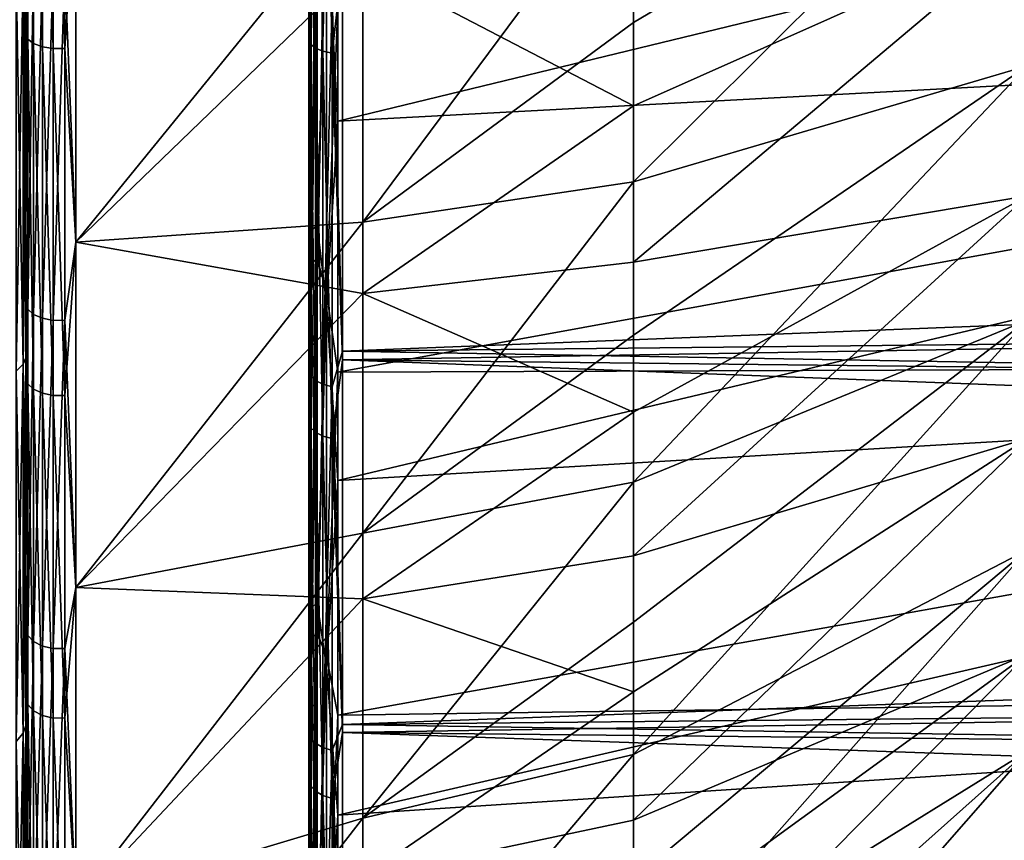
# Model space of a CAD drawing. Header units: millimetres. Extents: x -147 to 182, y -41 to 41.
# Tile 281 of 309: x 136.96 to 142.87, y -14.25 to -9.33. Entities that reach past the tile are written whole.
import ezdxf

# ---------------------------------------------------------------- set-up
doc = ezdxf.new("R2010")
doc.units = ezdxf.units.MM
doc.header["$LTSCALE"] = 51.403556
for name, color, linetype in [('1', 7, 'CONTINUOUS'), ('10', 7, 'CONTINUOUS'), ('101', 7, 'CONTINUOUS'), ('11', 7, 'CONTINUOUS'), ('116', 7, 'CONTINUOUS'), ('16', 7, 'CONTINUOUS'), ('17', 7, 'CONTINUOUS'), ('18', 7, 'CONTINUOUS'), ('19', 7, 'CONTINUOUS'), ('20', 7, 'CONTINUOUS'), ('21', 7, 'CONTINUOUS'), ('96', 7, 'CONTINUOUS'), ('97', 7, 'CONTINUOUS'), ('99', 7, 'CONTINUOUS')]:
    doc.layers.add(name, color=color, linetype=linetype)

msp = doc.modelspace()

# ---------------------------------------------------------------- linework, layer by layer
at = {"layer": '1', "color": 7, "linetype": 'CONTINUOUS'}
for points in [[(137, -8.9972, 20.8408), (137, -10.1946, 20.282), (137, -3.6734, 20.833), (137, -8.9972, 20.8408)], [(137, -3.6734, 20.833), (137, -10.1946, 20.282), (137, -6.0671, 20.2657), (137, -3.6734, 20.833)], [(137, -10.1951, -20.2818), (137, -8.9977, -20.8406), (137, -3.6734, -20.833), (137, -10.1951, -20.2818)], [(137, -6.0671, -20.2657), (137, -10.1951, -20.2818), (137, -3.6734, -20.833), (137, -6.0671, -20.2657)], [(137, -10.1946, 20.282), (137, -11.3576, 19.6544), (137, -6.0671, 20.2657), (137, -10.1946, 20.282)], [(137, -6.0671, 20.2657), (137, -11.3576, 19.6544), (137, -8.3788, 19.4243), (137, -6.0671, 20.2657)], [(137, -11.358, -19.6541), (137, -10.1951, -20.2818), (137, -6.0671, -20.2657), (137, -11.358, -19.6541)], [(137, -8.3788, -19.4242), (137, -11.358, -19.6541), (137, -6.0671, -20.2657), (137, -8.3788, -19.4242)], [(137, -11.3576, 19.6544), (137, -12.482, 18.9602), (137, -8.3788, 19.4243), (137, -11.3576, 19.6544)], [(137, -8.3788, 19.4243), (137, -12.482, 18.9602), (137, -10.5771, 18.3202), (137, -8.3788, 19.4243)], [(137, -12.4825, -18.9599), (137, -11.358, -19.6541), (137, -8.3788, -19.4242), (137, -12.4825, -18.9599)], [(137, -10.5771, -18.3202), (137, -12.4825, -18.9599), (137, -8.3788, -19.4242), (137, -10.5771, -18.3202)], [(137, -13.5641, 18.2018), (137, -14.6002, 17.3817), (137, -10.5771, 18.3202), (137, -13.5641, 18.2018)], [(137, -10.5771, 18.3202), (137, -14.6002, 17.3817), (137, -12.6325, 16.9684), (137, -10.5771, 18.3202)], [(137, -12.482, 18.9602), (137, -13.5641, 18.2018), (137, -10.5771, 18.3202), (137, -12.482, 18.9602)], [(137, -13.5646, -18.2014), (137, -12.4825, -18.9599), (137, -10.5771, -18.3202), (137, -13.5646, -18.2014)], [(137, -12.6325, -16.9684), (137, -13.5646, -18.2014), (137, -10.5771, -18.3202), (137, -12.6325, -16.9684)], [(137, -15.5868, 16.5028), (137, -16.5207, 15.5678), (137, -12.6325, 16.9684), (137, -15.5868, 16.5028)], [(137, -12.6325, 16.9684), (137, -16.5207, 15.5678), (137, -14.517, 15.3871), (137, -12.6325, 16.9684)], [(137, -14.6002, 17.3817), (137, -15.5868, 16.5028), (137, -12.6325, 16.9684), (137, -14.6002, 17.3817)], [(137, -14.6006, -17.3814), (137, -13.5646, -18.2014), (137, -12.6325, -16.9684), (137, -14.6006, -17.3814)], [(137, -15.5872, -16.5024), (137, -14.6006, -17.3814), (137, -12.6325, -16.9684), (137, -15.5872, -16.5024)], [(137, -14.517, -15.3871), (137, -15.5872, -16.5024), (137, -12.6325, -16.9684), (137, -14.517, -15.3871)]]:
    msp.add_3dface(points, dxfattribs=at)
at = {"layer": '10', "color": 7, "linetype": 'CONTINUOUS'}
for points in [[(136.9854, -11.3962, -19.7388), (136.9428, -9.0608, -21.0053), (136.9854, -9.0276, -20.9284), (136.9854, -11.3962, -19.7388)], [(137, -8.9977, -20.8406), (137, -10.1951, -20.2818), (136.9854, -9.0276, -20.9284), (137, -8.9977, -20.8406)], [(137, -10.1951, -20.2818), (136.9854, -11.3962, -19.7388), (136.9854, -9.0276, -20.9284), (137, -10.1951, -20.2818)], [(136.9428, -11.4381, -19.8114), (136.9428, -9.0608, -21.0053), (136.9854, -11.3962, -19.7388), (136.9428, -11.4381, -19.8114)], [(137, -10.1951, -20.2818), (137, -11.358, -19.6541), (136.9854, -11.3962, -19.7388), (137, -10.1951, -20.2818)], [(136.9854, -13.6107, -18.2823), (136.9428, -11.4381, -19.8114), (136.9854, -11.3962, -19.7388), (136.9854, -13.6107, -18.2823)], [(137, -11.358, -19.6541), (137, -12.4825, -18.9599), (136.9854, -11.3962, -19.7388), (137, -11.358, -19.6541)], [(137, -12.4825, -18.9599), (136.9854, -13.6107, -18.2823), (136.9854, -11.3962, -19.7388), (137, -12.4825, -18.9599)], [(136.9428, -13.6607, -18.3495), (136.9428, -11.4381, -19.8114), (136.9854, -13.6107, -18.2823), (136.9428, -13.6607, -18.3495)], [(137, -12.4825, -18.9599), (137, -13.5646, -18.2014), (136.9854, -13.6107, -18.2823), (137, -12.4825, -18.9599)], [(137, -13.5646, -18.2014), (137, -14.6006, -17.3814), (136.9854, -13.6107, -18.2823), (137, -13.5646, -18.2014)], [(136.9854, -15.6411, -16.5786), (136.9428, -13.6607, -18.3495), (136.9854, -13.6107, -18.2823), (136.9854, -15.6411, -16.5786)], [(137, -14.6006, -17.3814), (136.9854, -15.6411, -16.5786), (136.9854, -13.6107, -18.2823), (137, -14.6006, -17.3814)], [(136.9428, -15.6986, -16.6395), (136.9428, -13.6607, -18.3495), (136.9854, -15.6411, -16.5786), (136.9428, -15.6986, -16.6395)]]:
    msp.add_3dface(points, dxfattribs=at)
at = {"layer": '101', "color": 7, "linetype": 'CONTINUOUS'}
for points in [[(138.7, -8.9031, -20.988), (138.7098, -7.0543, -21.7446), (138.7098, -9.4765, -20.8035), (138.7, -8.9031, -20.988)], [(138.7385, -7.0716, -21.7979), (138.7385, -9.4998, -20.8545), (138.7098, -7.0543, -21.7446), (138.7385, -7.0716, -21.7979)], [(138.7098, -7.0543, -21.7446), (138.7385, -9.4998, -20.8545), (138.7098, -9.4765, -20.8035), (138.7098, -7.0543, -21.7446)], [(138.7832, -7.0853, -21.8401), (138.7832, -9.5182, -20.8949), (138.7385, -7.0716, -21.7979), (138.7832, -7.0853, -21.8401)], [(138.7385, -7.0716, -21.7979), (138.7832, -9.5182, -20.8949), (138.7385, -9.4998, -20.8545), (138.7385, -7.0716, -21.7979)], [(138.8395, -7.094, -21.867), (138.8395, -9.5299, -20.9206), (138.7832, -7.0853, -21.8401), (138.8395, -7.094, -21.867)], [(138.7832, -7.0853, -21.8401), (138.8395, -9.5299, -20.9206), (138.7832, -9.5182, -20.8949), (138.7832, -7.0853, -21.8401)], [(138.8395, -7.094, -21.867), (138.9017, -8.9812, -21.1721), (138.8395, -9.5299, -20.9206), (138.8395, -7.094, -21.867)], [(138.7, -8.8478, 21.0113), (138.7, -11.2186, 19.847), (138.7098, -9.1484, 20.9498), (138.7, -8.8478, 21.0113)], [(138.7, -11.2708, -19.8174), (138.7, -8.9031, -20.988), (138.7098, -9.4765, -20.8035), (138.7, -11.2708, -19.8174)], [(138.9018, -11.3179, 20.0206), (138.9018, -8.9263, 21.1953), (138.8395, -9.1999, 21.0677), (138.9018, -11.3179, 20.0206)], [(138.9017, -8.9812, -21.1721), (138.9017, -11.3698, -19.9912), (138.8395, -9.5299, -20.9206), (138.9017, -8.9812, -21.1721)], [(138.7, -11.2186, 19.847), (138.7098, -11.4669, 19.7762), (138.7098, -9.1484, 20.9498), (138.7, -11.2186, 19.847)], [(138.7098, -11.4669, 19.7762), (138.7385, -9.1709, 21.0012), (138.7098, -9.1484, 20.9498), (138.7098, -11.4669, 19.7762)], [(138.7385, -11.4951, 19.8247), (138.7385, -9.1709, 21.0012), (138.7098, -11.4669, 19.7762), (138.7385, -11.4951, 19.8247)], [(138.7385, -11.4951, 19.8247), (138.7832, -9.1886, 21.0419), (138.7385, -9.1709, 21.0012), (138.7385, -11.4951, 19.8247)], [(138.7832, -11.5173, 19.8631), (138.7832, -9.1886, 21.0419), (138.7385, -11.4951, 19.8247), (138.7832, -11.5173, 19.8631)], [(138.7832, -11.5173, 19.8631), (138.8395, -9.1999, 21.0677), (138.7832, -9.1886, 21.0419), (138.7832, -11.5173, 19.8631)], [(138.8395, -11.5315, 19.8875), (138.8395, -9.1999, 21.0677), (138.7832, -11.5173, 19.8631), (138.8395, -11.5315, 19.8875)], [(138.8395, -11.5315, 19.8875), (138.9018, -11.3179, 20.0206), (138.8395, -9.1999, 21.0677), (138.8395, -11.5315, 19.8875)], [(138.7, -11.2708, -19.8174), (138.7098, -9.4765, -20.8035), (138.7098, -11.7763, -19.5936), (138.7, -11.2708, -19.8174)], [(138.7385, -9.4998, -20.8545), (138.7385, -11.8052, -19.6416), (138.7098, -9.4765, -20.8035), (138.7385, -9.4998, -20.8545)], [(138.7098, -9.4765, -20.8035), (138.7385, -11.8052, -19.6416), (138.7098, -11.7763, -19.5936), (138.7098, -9.4765, -20.8035)], [(138.7832, -9.5182, -20.8949), (138.7832, -11.828, -19.6796), (138.7385, -9.4998, -20.8545), (138.7832, -9.5182, -20.8949)], [(138.7385, -9.4998, -20.8545), (138.7832, -11.828, -19.6796), (138.7385, -11.8052, -19.6416), (138.7385, -9.4998, -20.8545)], [(138.8395, -9.5299, -20.9206), (138.8395, -11.8426, -19.7038), (138.7832, -9.5182, -20.8949), (138.8395, -9.5299, -20.9206)], [(138.7832, -9.5182, -20.8949), (138.8395, -11.8426, -19.7038), (138.7832, -11.828, -19.6796), (138.7832, -9.5182, -20.8949)], [(138.8395, -9.5299, -20.9206), (138.9017, -11.3698, -19.9912), (138.8395, -11.8426, -19.7038), (138.8395, -9.5299, -20.9206)], [(138.7, -11.2186, 19.847), (138.7, -13.4388, 18.4162), (138.7098, -11.4669, 19.7762), (138.7, -11.2186, 19.847)], [(138.7, -13.4873, -18.3808), (138.7, -11.2708, -19.8174), (138.7098, -11.7763, -19.5936), (138.7, -13.4873, -18.3808)], [(138.9018, -13.5576, 18.5771), (138.9018, -11.3179, 20.0206), (138.8395, -11.5315, 19.8875), (138.9018, -13.5576, 18.5771)], [(138.9017, -11.3698, -19.9912), (138.9017, -13.6057, -18.5419), (138.8395, -11.8426, -19.7038), (138.9017, -11.3698, -19.9912)], [(138.7, -13.4388, 18.4162), (138.7098, -13.6373, 18.347), (138.7098, -11.4669, 19.7762), (138.7, -13.4388, 18.4162)], [(138.7098, -13.6373, 18.347), (138.7385, -11.4951, 19.8247), (138.7098, -11.4669, 19.7762), (138.7098, -13.6373, 18.347)], [(138.7385, -13.6707, 18.392), (138.7385, -11.4951, 19.8247), (138.7098, -13.6373, 18.347), (138.7385, -13.6707, 18.392)], [(138.7385, -13.6707, 18.392), (138.7832, -11.5173, 19.8631), (138.7385, -11.4951, 19.8247), (138.7385, -13.6707, 18.392)], [(138.7832, -13.6972, 18.4276), (138.7832, -11.5173, 19.8631), (138.7385, -13.6707, 18.392), (138.7832, -13.6972, 18.4276)], [(138.7832, -13.6972, 18.4276), (138.8395, -11.5315, 19.8875), (138.7832, -11.5173, 19.8631), (138.7832, -13.6972, 18.4276)], [(138.8395, -13.714, 18.4503), (138.8395, -11.5315, 19.8875), (138.7832, -13.6972, 18.4276), (138.8395, -13.714, 18.4503)], [(138.8395, -13.714, 18.4503), (138.9018, -13.5576, 18.5771), (138.8395, -11.5315, 19.8875), (138.8395, -13.714, 18.4503)], [(138.7, -13.4873, -18.3808), (138.7098, -11.7763, -19.5936), (138.7098, -13.9239, -18.1305), (138.7, -13.4873, -18.3808)], [(138.7385, -11.8052, -19.6416), (138.7385, -13.9581, -18.1749), (138.7098, -11.7763, -19.5936), (138.7385, -11.8052, -19.6416)], [(138.7098, -11.7763, -19.5936), (138.7385, -13.9581, -18.1749), (138.7098, -13.9239, -18.1305), (138.7098, -11.7763, -19.5936)], [(138.7832, -11.828, -19.6796), (138.7832, -13.9851, -18.2101), (138.7385, -11.8052, -19.6416), (138.7832, -11.828, -19.6796)], [(138.7385, -11.8052, -19.6416), (138.7832, -13.9851, -18.2101), (138.7385, -13.9581, -18.1749), (138.7385, -11.8052, -19.6416)], [(138.8395, -11.8426, -19.7038), (138.8395, -14.0023, -18.2325), (138.7832, -11.828, -19.6796), (138.8395, -11.8426, -19.7038)], [(138.7832, -11.828, -19.6796), (138.8395, -14.0023, -18.2325), (138.7832, -13.9851, -18.2101), (138.7832, -11.828, -19.6796)], [(138.8395, -11.8426, -19.7038), (138.9017, -13.6057, -18.5419), (138.8395, -14.0023, -18.2325), (138.8395, -11.8426, -19.7038)], [(138.7, -13.4388, 18.4162), (138.7, -15.4788, 16.7382), (138.7098, -13.6373, 18.347), (138.7, -13.4388, 18.4162)], [(138.7, -15.5228, -16.6974), (138.7, -13.4873, -18.3808), (138.7098, -13.9239, -18.1305), (138.7, -15.5228, -16.6974)], [(138.9018, -15.6153, 16.8843), (138.9018, -13.5576, 18.5771), (138.8395, -13.714, 18.4503), (138.9018, -15.6153, 16.8843)], [(138.7, -15.4788, 16.7382), (138.7098, -15.6314, 16.6808), (138.7098, -13.6373, 18.347), (138.7, -15.4788, 16.7382)], [(138.7098, -15.6314, 16.6808), (138.7385, -13.6707, 18.392), (138.7098, -13.6373, 18.347), (138.7098, -15.6314, 16.6808)], [(138.9017, -13.6057, -18.5419), (138.9017, -15.659, -16.8438), (138.8395, -14.0023, -18.2325), (138.9017, -13.6057, -18.5419)], [(138.7385, -15.6697, 16.7217), (138.7385, -13.6707, 18.392), (138.7098, -15.6314, 16.6808), (138.7385, -15.6697, 16.7217)], [(138.7385, -15.6697, 16.7217), (138.7832, -13.6972, 18.4276), (138.7385, -13.6707, 18.392), (138.7385, -15.6697, 16.7217)], [(138.7832, -15.7, 16.7541), (138.7832, -13.6972, 18.4276), (138.7385, -15.6697, 16.7217), (138.7832, -15.7, 16.7541)], [(138.7832, -15.7, 16.7541), (138.8395, -13.714, 18.4503), (138.7832, -13.6972, 18.4276), (138.7832, -15.7, 16.7541)], [(138.8395, -15.7194, 16.7747), (138.8395, -13.714, 18.4503), (138.7832, -15.7, 16.7541), (138.8395, -15.7194, 16.7747)], [(138.8395, -15.7194, 16.7747), (138.9018, -15.6153, 16.8843), (138.8395, -13.714, 18.4503), (138.8395, -15.7194, 16.7747)], [(138.7, -15.5228, -16.6974), (138.7098, -13.9239, -18.1305), (138.7098, -15.8916, -16.4331), (138.7, -15.5228, -16.6974)], [(138.7385, -13.9581, -18.1749), (138.7385, -15.9306, -16.4734), (138.7098, -13.9239, -18.1305), (138.7385, -13.9581, -18.1749)], [(138.7098, -13.9239, -18.1305), (138.7385, -15.9306, -16.4734), (138.7098, -15.8916, -16.4331), (138.7098, -13.9239, -18.1305)], [(138.7832, -13.9851, -18.2101), (138.7832, -15.9614, -16.5053), (138.7385, -13.9581, -18.1749), (138.7832, -13.9851, -18.2101)], [(138.7385, -13.9581, -18.1749), (138.7832, -15.9614, -16.5053), (138.7385, -15.9306, -16.4734), (138.7385, -13.9581, -18.1749)], [(138.8395, -14.0023, -18.2325), (138.8395, -15.981, -16.5256), (138.7832, -13.9851, -18.2101), (138.8395, -14.0023, -18.2325)], [(138.7832, -13.9851, -18.2101), (138.8395, -15.981, -16.5256), (138.7832, -15.9614, -16.5053), (138.7832, -13.9851, -18.2101)], [(138.8395, -14.0023, -18.2325), (138.9017, -15.659, -16.8438), (138.8395, -15.981, -16.5256), (138.8395, -14.0023, -18.2325)]]:
    msp.add_3dface(points, dxfattribs=at)
at = {"layer": '11', "color": 7, "linetype": 'CONTINUOUS'}
for points in [[(136.9428, -9.0608, 21.0053), (136.9428, -11.4381, 19.8114), (136.9854, -9.0276, 20.9284), (136.9428, -9.0608, 21.0053)], [(136.9854, -9.0276, 20.9284), (136.9428, -11.4381, 19.8114), (136.9854, -11.3962, 19.7388), (136.9854, -9.0276, 20.9284)], [(137, -10.1946, 20.282), (137, -8.9972, 20.8408), (136.9854, -11.3962, 19.7388), (137, -10.1946, 20.282)], [(137, -8.9972, 20.8408), (136.9854, -9.0276, 20.9284), (136.9854, -11.3962, 19.7388), (137, -8.9972, 20.8408)], [(137, -11.3576, 19.6544), (137, -10.1946, 20.282), (136.9854, -11.3962, 19.7388), (137, -11.3576, 19.6544)], [(136.9428, -11.4381, 19.8114), (136.9428, -13.6607, 18.3495), (136.9854, -11.3962, 19.7388), (136.9428, -11.4381, 19.8114)], [(136.9854, -11.3962, 19.7388), (136.9428, -13.6607, 18.3495), (136.9854, -13.6107, 18.2823), (136.9854, -11.3962, 19.7388)], [(137, -12.482, 18.9602), (137, -11.3576, 19.6544), (136.9854, -13.6107, 18.2823), (137, -12.482, 18.9602)], [(137, -11.3576, 19.6544), (136.9854, -11.3962, 19.7388), (136.9854, -13.6107, 18.2823), (137, -11.3576, 19.6544)], [(137, -13.5641, 18.2018), (137, -12.482, 18.9602), (136.9854, -13.6107, 18.2823), (137, -13.5641, 18.2018)], [(137, -14.6002, 17.3817), (137, -13.5641, 18.2018), (136.9854, -15.6411, 16.5786), (137, -14.6002, 17.3817)], [(137, -13.5641, 18.2018), (136.9854, -13.6107, 18.2823), (136.9854, -15.6411, 16.5786), (137, -13.5641, 18.2018)], [(136.9428, -13.6607, 18.3495), (136.9428, -15.6986, 16.6395), (136.9854, -13.6107, 18.2823), (136.9428, -13.6607, 18.3495)], [(136.9854, -13.6107, 18.2823), (136.9428, -15.6986, 16.6395), (136.9854, -15.6411, 16.5786), (136.9854, -13.6107, 18.2823)]]:
    msp.add_3dface(points, dxfattribs=at)
at = {"layer": '116', "color": 7, "linetype": 'CONTINUOUS'}
for points in [[(138.8722, -9.9376, -20.0706), (138.8722, -7.6599, -21.0454), (138.8047, -8.7065, -20.6586), (138.8722, -9.9376, -20.0706)], [(138.7, -8.2108, -21.0494), (138.7127, -10.5934, -19.8775), (138.7127, -8.1791, -20.9866), (138.7, -8.2108, -21.0494)], [(138.7, -8.2108, -21.0494), (138.7, -10.6328, -19.9359), (138.7127, -10.5934, -19.8775), (138.7, -8.2108, -21.0494)], [(138.7491, -10.5646, -19.8234), (138.7491, -8.1569, -20.9295), (138.7127, -10.5934, -19.8775), (138.7491, -10.5646, -19.8234)], [(138.7127, -10.5934, -19.8775), (138.7491, -8.1569, -20.9295), (138.7127, -8.1791, -20.9866), (138.7127, -10.5934, -19.8775)], [(138.7491, -10.5646, -19.8234), (138.8047, -8.7065, -20.6586), (138.7491, -8.1569, -20.9295), (138.7491, -10.5646, -19.8234)], [(138.7, -8.4244, 20.9648), (138.7127, -8.3891, 20.9035), (138.7127, -10.7922, 19.7703), (138.7, -8.4244, 20.9648)], [(138.7491, -8.3663, 20.8467), (138.7491, -10.7629, 19.7165), (138.7127, -8.3891, 20.9035), (138.7491, -8.3663, 20.8467)], [(138.7127, -8.3891, 20.9035), (138.7491, -10.7629, 19.7165), (138.7127, -10.7922, 19.7703), (138.7127, -8.3891, 20.9035)], [(138.7491, -8.3663, 20.8467), (138.8047, -8.6323, 20.6897), (138.7491, -10.7629, 19.7165), (138.7491, -8.3663, 20.8467)], [(138.7, -10.8348, 19.8268), (138.7, -8.4244, 20.9648), (138.7127, -10.7922, 19.7703), (138.7, -10.8348, 19.8268)], [(138.8047, -8.6323, 20.6897), (138.8047, -10.9641, 19.5542), (138.7491, -10.7629, 19.7165), (138.8047, -8.6323, 20.6897)], [(138.8047, -8.6323, 20.6897), (138.8722, -9.2489, 20.3971), (138.8047, -10.9641, 19.5542), (138.8047, -8.6323, 20.6897)], [(138.8047, -11.0343, -19.5147), (138.8047, -8.7065, -20.6586), (138.7491, -10.5646, -19.8234), (138.8047, -11.0343, -19.5147)], [(138.8047, -11.0343, -19.5147), (138.8722, -9.9376, -20.0706), (138.8047, -8.7065, -20.6586), (138.8047, -11.0343, -19.5147)], [(138.8722, -9.2489, 20.3971), (138.8722, -11.4453, 19.2507), (138.8047, -10.9641, 19.5542), (138.8722, -9.2489, 20.3971)], [(138.8722, -12.0937, -18.8501), (138.8722, -9.9376, -20.0706), (138.8047, -11.0343, -19.5147), (138.8722, -12.0937, -18.8501)], [(138.7491, -12.8254, -18.4415), (138.7491, -10.5646, -19.8234), (138.7127, -12.8604, -18.4918), (138.7491, -12.8254, -18.4415)], [(138.7127, -12.8604, -18.4918), (138.7491, -10.5646, -19.8234), (138.7127, -10.5934, -19.8775), (138.7127, -12.8604, -18.4918)], [(138.7491, -12.8254, -18.4415), (138.8047, -11.0343, -19.5147), (138.7491, -10.5646, -19.8234), (138.7491, -12.8254, -18.4415)], [(138.7, -10.6328, -19.9359), (138.7127, -12.8604, -18.4918), (138.7127, -10.5934, -19.8775), (138.7, -10.6328, -19.9359)], [(138.7, -10.6328, -19.9359), (138.7, -12.9067, -18.5449), (138.7127, -12.8604, -18.4918), (138.7, -10.6328, -19.9359)], [(138.7, -10.8348, 19.8268), (138.7127, -10.7922, 19.7703), (138.7127, -13.0451, 18.3619), (138.7, -10.8348, 19.8268)], [(138.7491, -10.7629, 19.7165), (138.7491, -13.0096, 18.312), (138.7127, -10.7922, 19.7703), (138.7491, -10.7629, 19.7165)], [(138.7127, -10.7922, 19.7703), (138.7491, -13.0096, 18.312), (138.7127, -13.0451, 18.3619), (138.7127, -10.7922, 19.7703)], [(138.7491, -10.7629, 19.7165), (138.8047, -10.9641, 19.5542), (138.7491, -13.0096, 18.312), (138.7491, -10.7629, 19.7165)], [(138.7, -13.0947, 18.4126), (138.7, -10.8348, 19.8268), (138.7127, -13.0451, 18.3619), (138.7, -13.0947, 18.4126)], [(138.8047, -10.9641, 19.5542), (138.8047, -13.1492, 18.157), (138.7491, -13.0096, 18.312), (138.8047, -10.9641, 19.5542)], [(138.8047, -10.9641, 19.5542), (138.8722, -11.4453, 19.2507), (138.8047, -13.1492, 18.157), (138.8047, -10.9641, 19.5542)], [(138.8047, -13.2144, -18.1097), (138.8047, -11.0343, -19.5147), (138.7491, -12.8254, -18.4415), (138.8047, -13.2144, -18.1097)], [(138.8047, -13.2144, -18.1097), (138.8722, -12.0937, -18.8501), (138.8047, -11.0343, -19.5147), (138.8047, -13.2144, -18.1097)], [(138.8722, -11.4453, 19.2507), (138.8722, -13.5016, 17.8687), (138.8047, -13.1492, 18.157), (138.8722, -11.4453, 19.2507)], [(138.8722, -14.1019, -17.3989), (138.8722, -12.0937, -18.8501), (138.8047, -13.2144, -18.1097), (138.8722, -14.1019, -17.3989)], [(138.7, -12.9067, -18.5449), (138.7127, -14.9483, -16.8488), (138.7127, -12.8604, -18.4918), (138.7, -12.9067, -18.5449)], [(138.7491, -14.9077, -16.803), (138.7491, -12.8254, -18.4415), (138.7127, -14.9483, -16.8488), (138.7491, -14.9077, -16.803)], [(138.7127, -14.9483, -16.8488), (138.7491, -12.8254, -18.4415), (138.7127, -12.8604, -18.4918), (138.7127, -14.9483, -16.8488)], [(138.7491, -14.9077, -16.803), (138.8047, -13.2144, -18.1097), (138.7491, -12.8254, -18.4415), (138.7491, -14.9077, -16.803)], [(138.7, -12.9067, -18.5449), (138.7, -15.0009, -16.8957), (138.7127, -14.9483, -16.8488), (138.7, -12.9067, -18.5449)], [(138.7, -13.0947, 18.4126), (138.7127, -13.0451, 18.3619), (138.7127, -15.1165, 16.6981), (138.7, -13.0947, 18.4126)], [(138.7491, -13.0096, 18.312), (138.7491, -15.0754, 16.6527), (138.7127, -13.0451, 18.3619), (138.7491, -13.0096, 18.312)], [(138.7127, -13.0451, 18.3619), (138.7491, -15.0754, 16.6527), (138.7127, -15.1165, 16.6981), (138.7127, -13.0451, 18.3619)], [(138.7491, -13.0096, 18.312), (138.8047, -13.1492, 18.157), (138.7491, -15.0754, 16.6527), (138.7491, -13.0096, 18.312)], [(138.7, -15.1716, 16.7427), (138.7, -13.0947, 18.4126), (138.7127, -15.1165, 16.6981), (138.7, -15.1716, 16.7427)], [(138.8047, -13.1492, 18.157), (138.8047, -15.1583, 16.5168), (138.7491, -15.0754, 16.6527), (138.8047, -13.1492, 18.157)], [(138.8047, -13.1492, 18.157), (138.8722, -13.5016, 17.8687), (138.8047, -15.1583, 16.5168), (138.8047, -13.1492, 18.157)], [(138.8047, -15.2176, -16.4622), (138.8047, -13.2144, -18.1097), (138.7491, -14.9077, -16.803), (138.8047, -15.2176, -16.4622)], [(138.8047, -15.2176, -16.4622), (138.8722, -14.1019, -17.3989), (138.8047, -13.2144, -18.1097), (138.8047, -15.2176, -16.4622)], [(138.8722, -13.5016, 17.8687), (138.8722, -15.3927, 16.268), (138.8047, -15.1583, 16.5168), (138.8722, -13.5016, 17.8687)], [(138.8722, -15.9374, -15.7348), (138.8722, -14.1019, -17.3989), (138.8047, -15.2176, -16.4622), (138.8722, -15.9374, -15.7348)]]:
    msp.add_3dface(points, dxfattribs=at)
at = {"layer": '16', "color": 7, "linetype": 'CONTINUOUS'}
for points in [[(137.3009, -8.4472, -19.5828), (139.023, -9.0008, -18.1094), (137.3009, -10.6635, -18.4698), (137.3009, -8.4472, -19.5828)], [(140.6478, -9.8463, -16.2262), (139.023, -9.0008, -18.1094), (140.6478, -8.874, -16.7777), (140.6478, -9.8463, -16.2262)], [(139.023, -9.0008, -18.1094), (139.023, -10.9718, -16.9877), (137.3009, -10.6635, -18.4698), (139.023, -9.0008, -18.1094)], [(139.023, -10.9718, -16.9877), (139.023, -9.0008, -18.1094), (140.6478, -9.8463, -16.2262), (139.023, -10.9718, -16.9877)], [(140.6478, -10.7845, -15.6184), (139.023, -10.9718, -16.9877), (140.6478, -9.8463, -16.2262), (140.6478, -10.7845, -15.6184)], [(137.3009, -10.6635, -18.4698), (139.023, -10.9718, -16.9877), (137.3009, -12.7356, -17.1069), (137.3009, -10.6635, -18.4698)], [(140.6478, -11.6852, -14.9564), (139.023, -10.9718, -16.9877), (140.6478, -10.7845, -15.6184), (140.6478, -11.6852, -14.9564)], [(139.023, -10.9718, -16.9877), (139.023, -12.8049, -15.6524), (137.3009, -12.7356, -17.1069), (139.023, -10.9718, -16.9877)], [(139.023, -12.8049, -15.6524), (139.023, -10.9718, -16.9877), (140.6478, -11.6852, -14.9564), (139.023, -12.8049, -15.6524)], [(140.6478, -12.5454, -14.2425), (139.023, -12.8049, -15.6524), (140.6478, -11.6852, -14.9564), (140.6478, -12.5454, -14.2425)], [(140.6478, -13.3622, -13.4793), (139.023, -12.8049, -15.6524), (140.6478, -12.5454, -14.2425), (140.6478, -13.3622, -13.4793)], [(137.3009, -12.7356, -17.1069), (139.023, -12.8049, -15.6524), (137.3009, -14.6355, -15.5127), (137.3009, -12.7356, -17.1069)], [(139.023, -12.8049, -15.6524), (139.023, -14.4769, -14.1203), (137.3009, -14.6355, -15.5127), (139.023, -12.8049, -15.6524)], [(139.023, -14.4769, -14.1203), (139.023, -12.8049, -15.6524), (140.6478, -13.3622, -13.4793), (139.023, -14.4769, -14.1203)], [(140.6478, -14.1325, -12.6693), (139.023, -14.4769, -14.1203), (140.6478, -13.3622, -13.4793), (140.6478, -14.1325, -12.6693)], [(140.6478, -14.8539, -11.8153), (139.023, -14.4769, -14.1203), (140.6478, -14.1325, -12.6693), (140.6478, -14.8539, -11.8153)]]:
    msp.add_3dface(points, dxfattribs=at)
at = {"layer": '17', "color": 7, "linetype": 'CONTINUOUS'}
for points in [[(140.6478, -9.3462, 16.5193), (140.6478, -8.3575, 17.0409), (139.023, -10.5449, 17.256), (140.6478, -9.3462, 16.5193)], [(139.023, -10.5449, 17.256), (140.6478, -8.3575, 17.0409), (139.023, -8.5465, 18.3281), (139.023, -10.5449, 17.256)], [(137.3009, -10.6635, 18.4698), (139.023, -8.5465, 18.3281), (137.3009, -8.4472, 19.5828), (137.3009, -10.6635, 18.4698)], [(139.023, -10.5449, 17.256), (139.023, -8.5465, 18.3281), (137.3009, -10.6635, 18.4698), (139.023, -10.5449, 17.256)], [(140.6478, -10.3025, 15.9404), (140.6478, -9.3462, 16.5193), (139.023, -10.5449, 17.256), (140.6478, -10.3025, 15.9404)], [(140.6478, -11.223, 15.3063), (140.6478, -10.3025, 15.9404), (139.023, -12.4107, 15.9668), (140.6478, -11.223, 15.3063)], [(139.023, -12.4107, 15.9668), (140.6478, -10.3025, 15.9404), (139.023, -10.5449, 17.256), (139.023, -12.4107, 15.9668)], [(139.023, -12.4107, 15.9668), (139.023, -10.5449, 17.256), (137.3009, -12.7356, 17.1069), (139.023, -12.4107, 15.9668)], [(137.3009, -12.7356, 17.1069), (139.023, -10.5449, 17.256), (137.3009, -10.6635, 18.4698), (137.3009, -12.7356, 17.1069)], [(140.6478, -12.1047, 14.619), (140.6478, -11.223, 15.3063), (139.023, -12.4107, 15.9668), (140.6478, -12.1047, 14.619)], [(140.6478, -12.9443, 13.8811), (140.6478, -12.1047, 14.619), (139.023, -14.1203, 14.4769), (140.6478, -12.9443, 13.8811)], [(139.023, -14.1203, 14.4769), (140.6478, -12.1047, 14.619), (139.023, -12.4107, 15.9668), (139.023, -14.1203, 14.4769)], [(139.023, -14.1203, 14.4769), (139.023, -12.4107, 15.9668), (137.3009, -14.6355, 15.5127), (139.023, -14.1203, 14.4769)], [(137.3009, -14.6355, 15.5127), (139.023, -12.4107, 15.9668), (137.3009, -12.7356, 17.1069), (137.3009, -14.6355, 15.5127)], [(140.6478, -13.739, 13.0949), (140.6478, -12.9443, 13.8811), (139.023, -14.1203, 14.4769), (140.6478, -13.739, 13.0949)], [(140.6478, -14.4861, 12.2634), (140.6478, -13.739, 13.0949), (139.023, -15.6524, 12.8049), (140.6478, -14.4861, 12.2634)], [(139.023, -15.6524, 12.8049), (140.6478, -13.739, 13.0949), (139.023, -14.1203, 14.4769), (139.023, -15.6524, 12.8049)], [(139.023, -15.6524, 12.8049), (139.023, -14.1203, 14.4769), (137.3009, -16.3375, 13.7088), (139.023, -15.6524, 12.8049)], [(137.3009, -16.3375, 13.7088), (139.023, -14.1203, 14.4769), (137.3009, -14.6355, 15.5127), (137.3009, -16.3375, 13.7088)]]:
    msp.add_3dface(points, dxfattribs=at)
at = {"layer": '18', "color": 7, "linetype": 'CONTINUOUS'}
for points in [[(137.012, -9.4458, -19.0047), (137, -8.3788, -19.4242), (137.012, -7.2586, -19.9428), (137.012, -9.4458, -19.0047)], [(137.012, -9.4458, -19.0047), (137.012, -7.2586, -19.9428), (137.0469, -9.4727, -19.0587), (137.012, -9.4458, -19.0047)], [(137.0469, -9.4727, -19.0587), (137.012, -7.2586, -19.9428), (137.0469, -7.2792, -19.9995), (137.0469, -9.4727, -19.0587)], [(137.0469, -9.4727, -19.0587), (137.0469, -7.2792, -19.9995), (137.1003, -9.4926, -19.0988), (137.0469, -9.4727, -19.0587)], [(137.1003, -9.4926, -19.0988), (137.0469, -7.2792, -19.9995), (137.1003, -7.2945, -20.0415), (137.1003, -9.4926, -19.0988)], [(137.1003, -9.4926, -19.0988), (137.1003, -7.2945, -20.0415), (137.1659, -9.5031, -19.12), (137.1003, -9.4926, -19.0988)], [(137.1659, -9.5031, -19.12), (137.1003, -7.2945, -20.0415), (137.1659, -7.3026, -20.0638), (137.1659, -9.5031, -19.12)], [(137.2356, -9.503, -19.1197), (137.1659, -7.3026, -20.0638), (137.2356, -7.3025, -20.0635), (137.2356, -9.503, -19.1197)], [(137.1659, -9.5031, -19.12), (137.1659, -7.3026, -20.0638), (137.2356, -9.503, -19.1197), (137.1659, -9.5031, -19.12)], [(137.3009, -8.4472, -19.5828), (137.2356, -9.503, -19.1197), (137.2356, -7.3025, -20.0635), (137.3009, -8.4472, -19.5828)], [(137, -10.5771, -18.3202), (137, -8.3788, -19.4242), (137.012, -9.4458, -19.0047), (137, -10.5771, -18.3202)], [(137.3009, -8.4472, -19.5828), (137.3009, -10.6635, -18.4698), (137.2356, -9.503, -19.1197), (137.3009, -8.4472, -19.5828)], [(137.012, -11.5143, -17.8276), (137, -10.5771, -18.3202), (137.012, -9.4458, -19.0047), (137.012, -11.5143, -17.8276)], [(137.012, -11.5143, -17.8276), (137.012, -9.4458, -19.0047), (137.0469, -11.547, -17.8783), (137.012, -11.5143, -17.8276)], [(137.0469, -11.547, -17.8783), (137.012, -9.4458, -19.0047), (137.0469, -9.4727, -19.0587), (137.0469, -11.547, -17.8783)], [(137.0469, -11.547, -17.8783), (137.0469, -9.4727, -19.0587), (137.1003, -11.5713, -17.9159), (137.0469, -11.547, -17.8783)], [(137.1003, -11.5713, -17.9159), (137.0469, -9.4727, -19.0587), (137.1003, -9.4926, -19.0988), (137.1003, -11.5713, -17.9159)], [(137.1003, -11.5713, -17.9159), (137.1003, -9.4926, -19.0988), (137.1659, -11.5841, -17.9357), (137.1003, -11.5713, -17.9159)], [(137.1659, -11.5841, -17.9357), (137.1003, -9.4926, -19.0988), (137.1659, -9.5031, -19.12), (137.1659, -11.5841, -17.9357)], [(137.2356, -11.584, -17.9355), (137.1659, -9.5031, -19.12), (137.2356, -9.503, -19.1197), (137.2356, -11.584, -17.9355)], [(137.1659, -11.5841, -17.9357), (137.1659, -9.5031, -19.12), (137.2356, -11.584, -17.9355), (137.1659, -11.5841, -17.9357)], [(137.3009, -10.6635, -18.4698), (137.2356, -11.584, -17.9355), (137.2356, -9.503, -19.1197), (137.3009, -10.6635, -18.4698)], [(137, -12.6325, -16.9684), (137, -10.5771, -18.3202), (137.012, -11.5143, -17.8276), (137, -12.6325, -16.9684)], [(137.3009, -10.6635, -18.4698), (137.3009, -12.7356, -17.1069), (137.2356, -11.584, -17.9355), (137.3009, -10.6635, -18.4698)], [(137.012, -13.4379, -16.4263), (137, -12.6325, -16.9684), (137.012, -11.5143, -17.8276), (137.012, -13.4379, -16.4263)], [(137.012, -13.4379, -16.4263), (137.012, -11.5143, -17.8276), (137.0469, -13.4761, -16.473), (137.012, -13.4379, -16.4263)], [(137.0469, -13.4761, -16.473), (137.012, -11.5143, -17.8276), (137.0469, -11.547, -17.8783), (137.0469, -13.4761, -16.473)], [(137.0469, -13.4761, -16.473), (137.0469, -11.547, -17.8783), (137.1003, -13.5045, -16.5076), (137.0469, -13.4761, -16.473)], [(137.1003, -13.5045, -16.5076), (137.0469, -11.547, -17.8783), (137.1003, -11.5713, -17.9159), (137.1003, -13.5045, -16.5076)], [(137.1003, -13.5045, -16.5076), (137.1003, -11.5713, -17.9159), (137.1659, -13.5195, -16.526), (137.1003, -13.5045, -16.5076)], [(137.1659, -13.5195, -16.526), (137.1003, -11.5713, -17.9159), (137.1659, -11.5841, -17.9357), (137.1659, -13.5195, -16.526)], [(137.2356, -13.5193, -16.5258), (137.1659, -11.5841, -17.9357), (137.2356, -11.584, -17.9355), (137.2356, -13.5193, -16.5258)], [(137.1659, -13.5195, -16.526), (137.1659, -11.5841, -17.9357), (137.2356, -13.5193, -16.5258), (137.1659, -13.5195, -16.526)], [(137.3009, -12.7356, -17.1069), (137.2356, -13.5193, -16.5258), (137.2356, -11.584, -17.9355), (137.3009, -12.7356, -17.1069)], [(137, -14.517, -15.3871), (137, -12.6325, -16.9684), (137.012, -13.4379, -16.4263), (137, -14.517, -15.3871)], [(137.3009, -12.7356, -17.1069), (137.3009, -14.6355, -15.5127), (137.2356, -13.5193, -16.5258), (137.3009, -12.7356, -17.1069)], [(137.012, -15.1926, -14.8184), (137, -14.517, -15.3871), (137.012, -13.4379, -16.4263), (137.012, -15.1926, -14.8184)], [(137.012, -15.1926, -14.8184), (137.012, -13.4379, -16.4263), (137.0469, -15.2358, -14.8606), (137.012, -15.1926, -14.8184)], [(137.0469, -15.2358, -14.8606), (137.012, -13.4379, -16.4263), (137.0469, -13.4761, -16.473), (137.0469, -15.2358, -14.8606)], [(137.0469, -15.2358, -14.8606), (137.0469, -13.4761, -16.473), (137.1003, -15.2678, -14.8918), (137.0469, -15.2358, -14.8606)], [(137.1003, -15.2678, -14.8918), (137.0469, -13.4761, -16.473), (137.1003, -13.5045, -16.5076), (137.1003, -15.2678, -14.8918)], [(137.1003, -15.2678, -14.8918), (137.1003, -13.5045, -16.5076), (137.1659, -15.2848, -14.9083), (137.1003, -15.2678, -14.8918)], [(137.1659, -15.2848, -14.9083), (137.1003, -13.5045, -16.5076), (137.1659, -13.5195, -16.526), (137.1659, -15.2848, -14.9083)], [(137.2356, -15.2846, -14.9082), (137.1659, -13.5195, -16.526), (137.2356, -13.5193, -16.5258), (137.2356, -15.2846, -14.9082)], [(137.1659, -15.2848, -14.9083), (137.1659, -13.5195, -16.526), (137.2356, -15.2846, -14.9082), (137.1659, -15.2848, -14.9083)], [(137.3009, -14.6355, -15.5127), (137.2356, -15.2846, -14.9082), (137.2356, -13.5193, -16.5258), (137.3009, -14.6355, -15.5127)]]:
    msp.add_3dface(points, dxfattribs=at)
at = {"layer": '19', "color": 7, "linetype": 'CONTINUOUS'}
for points in [[(137, -8.3788, 19.4243), (137, -10.5771, 18.3202), (137.012, -8.9691, 19.2343), (137, -8.3788, 19.4243)], [(137.3009, -10.6635, 18.4698), (137.3009, -8.4472, 19.5828), (137.2356, -9.0234, 19.3507), (137.3009, -10.6635, 18.4698)], [(137.012, -8.9691, 19.2343), (137, -10.5771, 18.3202), (137.012, -11.0662, 18.1091), (137.012, -8.9691, 19.2343)], [(137.012, -8.9691, 19.2343), (137.012, -11.0662, 18.1091), (137.0469, -8.9946, 19.289), (137.012, -8.9691, 19.2343)], [(137.0469, -8.9946, 19.289), (137.012, -11.0662, 18.1091), (137.0469, -11.0977, 18.1606), (137.0469, -8.9946, 19.289)], [(137.0469, -8.9946, 19.289), (137.0469, -11.0977, 18.1606), (137.1003, -9.0135, 19.3295), (137.0469, -8.9946, 19.289)], [(137.1003, -9.0135, 19.3295), (137.0469, -11.0977, 18.1606), (137.1003, -11.121, 18.1988), (137.1003, -9.0135, 19.3295)], [(137.1003, -9.0135, 19.3295), (137.1003, -11.121, 18.1988), (137.1659, -9.0235, 19.351), (137.1003, -9.0135, 19.3295)], [(137.1659, -9.0235, 19.351), (137.1003, -11.121, 18.1988), (137.1659, -11.1334, 18.219), (137.1659, -9.0235, 19.351)], [(137.1659, -9.0235, 19.351), (137.1659, -11.1334, 18.219), (137.2356, -9.0234, 19.3507), (137.1659, -9.0235, 19.351)], [(137.2356, -9.0234, 19.3507), (137.1659, -11.1334, 18.219), (137.2356, -11.1332, 18.2187), (137.2356, -9.0234, 19.3507)], [(137.3009, -10.6635, 18.4698), (137.2356, -9.0234, 19.3507), (137.2356, -11.1332, 18.2187), (137.3009, -10.6635, 18.4698)], [(137, -10.5771, 18.3202), (137, -12.6325, 16.9684), (137.012, -11.0662, 18.1091), (137, -10.5771, 18.3202)], [(137.3009, -12.7356, 17.1069), (137.3009, -10.6635, 18.4698), (137.2356, -11.1332, 18.2187), (137.3009, -12.7356, 17.1069)], [(137.012, -11.0662, 18.1091), (137, -12.6325, 16.9684), (137.012, -13.0242, 16.7562), (137.012, -11.0662, 18.1091)], [(137.012, -11.0662, 18.1091), (137.012, -13.0242, 16.7562), (137.0469, -11.0977, 18.1606), (137.012, -11.0662, 18.1091)], [(137.0469, -11.0977, 18.1606), (137.012, -13.0242, 16.7562), (137.0469, -13.0613, 16.8039), (137.0469, -11.0977, 18.1606)], [(137.0469, -11.0977, 18.1606), (137.0469, -13.0613, 16.8039), (137.1003, -11.121, 18.1988), (137.0469, -11.0977, 18.1606)], [(137.1003, -11.121, 18.1988), (137.0469, -13.0613, 16.8039), (137.1003, -13.0887, 16.8392), (137.1003, -11.121, 18.1988)], [(137.1003, -11.121, 18.1988), (137.1003, -13.0887, 16.8392), (137.1659, -11.1334, 18.219), (137.1003, -11.121, 18.1988)], [(137.1659, -11.1334, 18.219), (137.1003, -13.0887, 16.8392), (137.1659, -13.1033, 16.8579), (137.1659, -11.1334, 18.219)], [(137.1659, -11.1334, 18.219), (137.1659, -13.1033, 16.8579), (137.2356, -11.1332, 18.2187), (137.1659, -11.1334, 18.219)], [(137.2356, -11.1332, 18.2187), (137.1659, -13.1033, 16.8579), (137.2356, -13.1031, 16.8577), (137.2356, -11.1332, 18.2187)], [(137.3009, -12.7356, 17.1069), (137.2356, -11.1332, 18.2187), (137.2356, -13.1031, 16.8577), (137.3009, -12.7356, 17.1069)], [(137, -12.6325, 16.9684), (137, -14.517, 15.3871), (137.012, -13.0242, 16.7562), (137, -12.6325, 16.9684)], [(137.3009, -14.6355, 15.5127), (137.3009, -12.7356, 17.1069), (137.2356, -13.1031, 16.8577), (137.3009, -14.6355, 15.5127)], [(137.012, -13.0242, 16.7562), (137, -14.517, 15.3871), (137.012, -14.8184, 15.1926), (137.012, -13.0242, 16.7562)], [(137.012, -13.0242, 16.7562), (137.012, -14.8184, 15.1926), (137.0469, -13.0613, 16.8039), (137.012, -13.0242, 16.7562)], [(137.0469, -13.0613, 16.8039), (137.012, -14.8184, 15.1926), (137.0469, -14.8606, 15.2358), (137.0469, -13.0613, 16.8039)], [(137.0469, -13.0613, 16.8039), (137.0469, -14.8606, 15.2358), (137.1003, -13.0887, 16.8392), (137.0469, -13.0613, 16.8039)], [(137.1003, -13.0887, 16.8392), (137.0469, -14.8606, 15.2358), (137.1003, -14.8918, 15.2678), (137.1003, -13.0887, 16.8392)], [(137.1003, -13.0887, 16.8392), (137.1003, -14.8918, 15.2678), (137.1659, -13.1033, 16.8579), (137.1003, -13.0887, 16.8392)], [(137.1659, -13.1033, 16.8579), (137.1003, -14.8918, 15.2678), (137.1659, -14.9083, 15.2848), (137.1659, -13.1033, 16.8579)], [(137.1659, -13.1033, 16.8579), (137.1659, -14.9083, 15.2848), (137.2356, -13.1031, 16.8577), (137.1659, -13.1033, 16.8579)], [(137.2356, -13.1031, 16.8577), (137.1659, -14.9083, 15.2848), (137.2356, -14.9082, 15.2846), (137.2356, -13.1031, 16.8577)], [(137.3009, -14.6355, 15.5127), (137.2356, -13.1031, 16.8577), (137.2356, -14.9082, 15.2846), (137.3009, -14.6355, 15.5127)]]:
    msp.add_3dface(points, dxfattribs=at)
at = {"layer": '20', "color": 7, "linetype": 'CONTINUOUS'}
for points in [[(140.6478, -10.7845, -15.6184), (140.6478, -9.8463, -16.2262), (143.011, -8.7917, -14.2535), (140.6478, -10.7845, -15.6184)], [(140.6478, -10.7845, -15.6184), (143.011, -8.7917, -14.2535), (143.011, -10.3869, -13.1364), (140.6478, -10.7845, -15.6184)], [(140.6478, -9.8463, -16.2262), (140.6478, -8.874, -16.7777), (143.011, -8.7917, -14.2535), (140.6478, -9.8463, -16.2262)], [(140.6478, -12.5454, -14.2425), (140.6478, -11.6852, -14.9564), (143.011, -10.3869, -13.1364), (140.6478, -12.5454, -14.2425)], [(140.6478, -12.5454, -14.2425), (143.011, -10.3869, -13.1364), (143.011, -11.8418, -11.8418), (140.6478, -12.5454, -14.2425)], [(140.6478, -11.6852, -14.9564), (140.6478, -10.7845, -15.6184), (143.011, -10.3869, -13.1364), (140.6478, -11.6852, -14.9564)], [(140.6478, -14.1325, -12.6693), (140.6478, -13.3622, -13.4793), (143.011, -11.8418, -11.8418), (140.6478, -14.1325, -12.6693)], [(140.6478, -14.1325, -12.6693), (143.011, -11.8418, -11.8418), (143.011, -13.1364, -10.3869), (140.6478, -14.1325, -12.6693)], [(140.6478, -13.3622, -13.4793), (140.6478, -12.5454, -14.2425), (143.011, -11.8418, -11.8418), (140.6478, -13.3622, -13.4793)], [(140.6478, -15.5237, -10.9203), (140.6478, -14.8539, -11.8153), (143.011, -13.1364, -10.3869), (140.6478, -15.5237, -10.9203)], [(140.6478, -15.5237, -10.9203), (143.011, -13.1364, -10.3869), (143.011, -14.2535, -8.7917), (140.6478, -15.5237, -10.9203)], [(140.6478, -14.8539, -11.8153), (140.6478, -14.1325, -12.6693), (143.011, -13.1364, -10.3869), (140.6478, -14.8539, -11.8153)]]:
    msp.add_3dface(points, dxfattribs=at)
at = {"layer": '21', "color": 7, "linetype": 'CONTINUOUS'}
for points in [[(140.6478, -8.3575, 17.0409), (140.6478, -9.3462, 16.5193), (143.011, -7.948, 14.7405), (140.6478, -8.3575, 17.0409)], [(140.6478, -9.3462, 16.5193), (140.6478, -10.3025, 15.9404), (143.011, -7.948, 14.7405), (140.6478, -9.3462, 16.5193)], [(140.6478, -10.3025, 15.9404), (143.011, -9.6056, 13.7182), (143.011, -7.948, 14.7405), (140.6478, -10.3025, 15.9404)], [(140.6478, -10.3025, 15.9404), (140.6478, -11.223, 15.3063), (143.011, -9.6056, 13.7182), (140.6478, -10.3025, 15.9404)], [(140.6478, -11.223, 15.3063), (140.6478, -12.1047, 14.619), (143.011, -9.6056, 13.7182), (140.6478, -11.223, 15.3063)], [(140.6478, -12.1047, 14.619), (143.011, -11.1332, 12.5103), (143.011, -9.6056, 13.7182), (140.6478, -12.1047, 14.619)], [(140.6478, -12.1047, 14.619), (140.6478, -12.9443, 13.8811), (143.011, -11.1332, 12.5103), (140.6478, -12.1047, 14.619)], [(140.6478, -12.9443, 13.8811), (140.6478, -13.739, 13.0949), (143.011, -11.1332, 12.5103), (140.6478, -12.9443, 13.8811)], [(140.6478, -13.739, 13.0949), (143.011, -12.5103, 11.1332), (143.011, -11.1332, 12.5103), (140.6478, -13.739, 13.0949)], [(140.6478, -13.739, 13.0949), (140.6478, -14.4861, 12.2634), (143.011, -12.5103, 11.1332), (140.6478, -13.739, 13.0949)], [(140.6478, -14.4861, 12.2634), (140.6478, -15.1829, 11.3893), (143.011, -12.5103, 11.1332), (140.6478, -14.4861, 12.2634)], [(140.6478, -15.1829, 11.3893), (143.011, -13.7182, 9.6056), (143.011, -12.5103, 11.1332), (140.6478, -15.1829, 11.3893)], [(140.6478, -15.1829, 11.3893), (140.6478, -15.8271, 10.4757), (143.011, -13.7182, 9.6056), (140.6478, -15.1829, 11.3893)], [(140.6478, -15.8271, 10.4757), (140.6478, -16.4164, 9.5258), (143.011, -13.7182, 9.6056), (140.6478, -15.8271, 10.4757)], [(140.6478, -16.4164, 9.5258), (143.011, -14.7405, 7.948), (143.011, -13.7182, 9.6056), (140.6478, -16.4164, 9.5258)]]:
    msp.add_3dface(points, dxfattribs=at)
at = {"layer": '96', "color": 7, "linetype": 'CONTINUOUS'}
for points in [[(138.7, -11.2708, -19.8174), (138.7, -8.2108, -21.0494), (138.7, -6.4158, -21.8769), (138.7, -11.2708, -19.8174)], [(138.7, -8.9031, -20.988), (138.7, -11.2708, -19.8174), (138.7, -6.4158, -21.8769), (138.7, -8.9031, -20.988)], [(138.7, -10.6328, -19.9359), (138.7, -8.2108, -21.0494), (138.7, -11.2708, -19.8174), (138.7, -10.6328, -19.9359)], [(138.7, -8.4244, 20.9648), (138.7, -10.8348, 19.8268), (138.7, -8.8478, 21.0113), (138.7, -8.4244, 20.9648)], [(138.7, -8.8478, 21.0113), (138.7, -10.8348, 19.8268), (138.7, -11.2186, 19.847), (138.7, -8.8478, 21.0113)], [(138.7, -12.9067, -18.5449), (138.7, -10.6328, -19.9359), (138.7, -13.4873, -18.3808), (138.7, -12.9067, -18.5449)], [(138.7, -13.4873, -18.3808), (138.7, -10.6328, -19.9359), (138.7, -11.2708, -19.8174), (138.7, -13.4873, -18.3808)], [(138.7, -10.8348, 19.8268), (138.7, -13.0947, 18.4126), (138.7, -11.2186, 19.847), (138.7, -10.8348, 19.8268)], [(138.7, -11.2186, 19.847), (138.7, -13.0947, 18.4126), (138.7, -13.4388, 18.4162), (138.7, -11.2186, 19.847)], [(138.7, -15.0009, -16.8957), (138.7, -12.9067, -18.5449), (138.7, -15.5228, -16.6974), (138.7, -15.0009, -16.8957)], [(138.7, -15.5228, -16.6974), (138.7, -12.9067, -18.5449), (138.7, -13.4873, -18.3808), (138.7, -15.5228, -16.6974)], [(138.7, -13.0947, 18.4126), (138.7, -15.1716, 16.7427), (138.7, -13.4388, 18.4162), (138.7, -13.0947, 18.4126)], [(138.7, -13.4388, 18.4162), (138.7, -15.1716, 16.7427), (138.7, -15.4788, 16.7382), (138.7, -13.4388, 18.4162)]]:
    msp.add_3dface(points, dxfattribs=at)
at = {"layer": '97', "color": 7, "linetype": 'CONTINUOUS'}
for points in [[(180.2356, -8.2469, -21.0819), (180.2356, -9.4769, -20.5584), (138.9017, -8.9812, -21.1721), (180.2356, -8.2469, -21.0819)], [(180.2356, -9.694, 20.4569), (180.2356, -8.4696, 20.9934), (138.9018, -8.9263, 21.1953), (180.2356, -9.694, 20.4569)], [(138.9018, -11.3179, 20.0206), (180.2356, -9.694, 20.4569), (138.9018, -8.9263, 21.1953), (138.9018, -11.3179, 20.0206)], [(180.2356, -9.4769, -20.5584), (180.2356, -10.6738, -19.9631), (138.9017, -8.9812, -21.1721), (180.2356, -9.4769, -20.5584)], [(138.9017, -8.9812, -21.1721), (180.2356, -10.6738, -19.9631), (138.9017, -11.3698, -19.9912), (138.9017, -8.9812, -21.1721)], [(180.2356, -10.8846, 19.849), (180.2356, -9.694, 20.4569), (138.9018, -11.3179, 20.0206), (180.2356, -10.8846, 19.849)], [(180.2356, -10.6738, -19.9631), (180.2356, -11.8336, -19.2983), (138.9017, -11.3698, -19.9912), (180.2356, -10.6738, -19.9631)], [(180.2356, -12.0372, 19.1719), (180.2356, -10.8846, 19.849), (138.9018, -11.3179, 20.0206), (180.2356, -12.0372, 19.1719)], [(138.9018, -13.5576, 18.5771), (180.2356, -12.0372, 19.1719), (138.9018, -11.3179, 20.0206), (138.9018, -13.5576, 18.5771)], [(180.2356, -11.8336, -19.2983), (180.2356, -12.952, -18.5662), (138.9017, -11.3698, -19.9912), (180.2356, -11.8336, -19.2983)], [(138.9017, -11.3698, -19.9912), (180.2356, -12.952, -18.5662), (138.9017, -13.6057, -18.5419), (138.9017, -11.3698, -19.9912)], [(180.2356, -13.1478, 18.428), (180.2356, -12.0372, 19.1719), (138.9018, -13.5576, 18.5771), (180.2356, -13.1478, 18.428)], [(180.2356, -12.952, -18.5662), (180.2356, -14.0253, -17.7693), (138.9017, -13.6057, -18.5419), (180.2356, -12.952, -18.5662)], [(180.2356, -14.2126, 17.6198), (180.2356, -13.1478, 18.428), (138.9018, -13.5576, 18.5771), (180.2356, -14.2126, 17.6198)], [(138.9018, -15.6153, 16.8843), (180.2356, -14.2126, 17.6198), (138.9018, -13.5576, 18.5771), (138.9018, -15.6153, 16.8843)], [(180.2356, -14.0253, -17.7693), (180.2356, -15.0497, -16.9105), (138.9017, -13.6057, -18.5419), (180.2356, -14.0253, -17.7693)], [(138.9017, -13.6057, -18.5419), (180.2356, -15.0497, -16.9105), (138.9017, -15.659, -16.8438), (138.9017, -13.6057, -18.5419)], [(180.2356, -15.2279, 16.7502), (180.2356, -14.2126, 17.6198), (138.9018, -15.6153, 16.8843), (180.2356, -15.2279, 16.7502)]]:
    msp.add_3dface(points, dxfattribs=at)
at = {"layer": '99', "color": 7, "linetype": 'CONTINUOUS'}
for points in [[(150.5846, -9.3128, -18.5428), (150.5846, -7.0969, -19.4986), (138.8722, -9.9376, -20.0706), (150.5846, -9.3128, -18.5428)], [(138.8722, -9.9376, -20.0706), (150.5846, -7.0969, -19.4986), (138.8722, -7.6599, -21.0454), (138.8722, -9.9376, -20.0706)], [(138.8722, -9.2489, 20.3971), (150.5846, -9.3125, 18.5429), (138.8722, -11.4453, 19.2507), (138.8722, -9.2489, 20.3971)], [(150.5846, -9.3125, 18.5429), (150.5846, -11.4021, 17.3365), (138.8722, -11.4453, 19.2507), (150.5846, -9.3125, 18.5429)], [(150.5846, -11.4023, -17.3364), (150.5846, -9.3128, -18.5428), (138.8722, -12.0937, -18.8501), (150.5846, -11.4023, -17.3364)], [(138.8722, -12.0937, -18.8501), (150.5846, -9.3128, -18.5428), (138.8722, -9.9376, -20.0706), (138.8722, -12.0937, -18.8501)], [(150.5846, -11.4021, 17.3365), (150.5846, -13.3378, 15.8954), (138.8722, -13.5016, 17.8687), (150.5846, -11.4021, 17.3365)], [(138.8722, -11.4453, 19.2507), (150.5846, -11.4021, 17.3365), (138.8722, -13.5016, 17.8687), (138.8722, -11.4453, 19.2507)], [(150.5846, -13.3377, -15.8955), (150.5846, -11.4023, -17.3364), (138.8722, -14.1019, -17.3989), (150.5846, -13.3377, -15.8955)], [(138.8722, -14.1019, -17.3989), (150.5846, -11.4023, -17.3364), (138.8722, -12.0937, -18.8501), (138.8722, -14.1019, -17.3989)], [(150.5846, -15.0929, -14.2396), (150.5846, -13.3377, -15.8955), (138.8722, -15.9374, -15.7348), (150.5846, -15.0929, -14.2396)], [(138.8722, -15.9374, -15.7348), (150.5846, -13.3377, -15.8955), (138.8722, -14.1019, -17.3989), (138.8722, -15.9374, -15.7348)], [(150.5846, -13.3378, 15.8954), (150.5846, -15.0931, 14.2394), (138.8722, -15.3927, 16.268), (150.5846, -13.3378, 15.8954)], [(138.8722, -13.5016, 17.8687), (150.5846, -13.3378, 15.8954), (138.8722, -15.3927, 16.268), (138.8722, -13.5016, 17.8687)]]:
    msp.add_3dface(points, dxfattribs=at)

doc.saveas('drawing.dxf')
